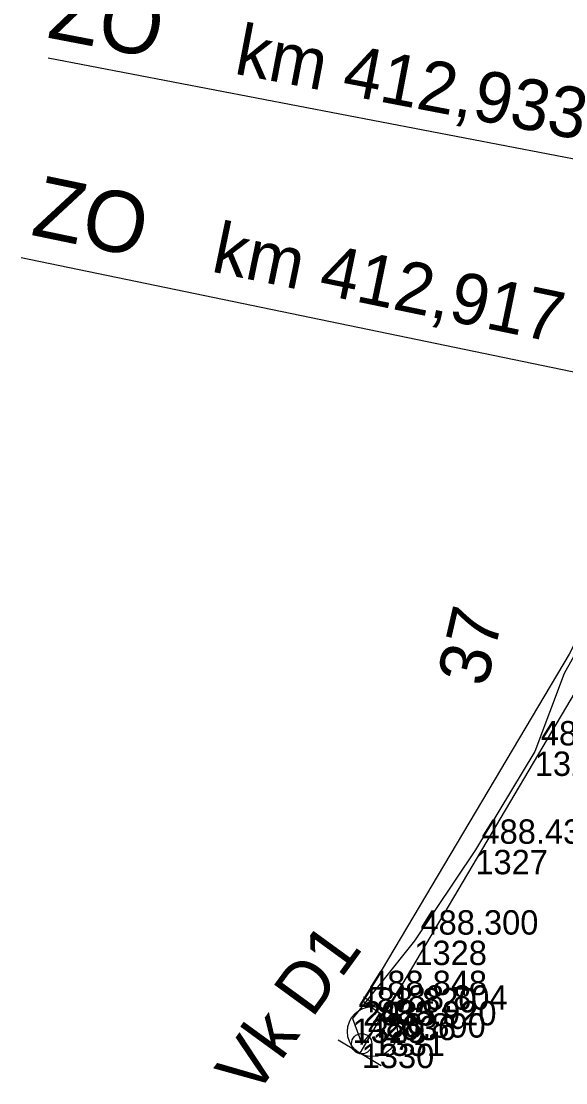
# Model space of a CAD drawing. Extents: x -874038 to -859694, y -1059487 to -1049069.
# Drawn here: x -866511 to -866484.2, y -1049763.7 to -1049711.4 of the extents above; entities that cross this region are included whole.
import ezdxf

# ---------------------------------------------------------------- set-up
doc = ezdxf.new("R2010")
doc.units = 0
for name, color, linetype in [('Vrstva 1', 7, 'Continuous'), ('Vrstva 11', 7, 'Continuous'), ('Vrstva 2', 7, 'Continuous'), ('Vrstva 28', 7, 'Continuous'), ('Vrstva 3', 7, 'Continuous'), ('Vrstva 50', 7, 'Continuous'), ('Vrstva 51', 7, 'Continuous'), ('Vrstva 60', 7, 'Continuous'), ('Vrstva 61', 7, 'Continuous')]:
    doc.layers.add(name, color=color, linetype=linetype)

msp = doc.modelspace()

# ---------------------------------------------------------------- linework, layer by layer
at = {"layer": 'Vrstva 1'}
for p, q in [((-866509.643, -1049713.244), (-866467.229, -1049721.398)), ((-866510.972, -1049723.069), (-866469.795, -1049731.619))]:
    msp.add_line(p, q, dxfattribs=at)
at = {"layer": 'Vrstva 28'}
msp.add_lwpolyline([(-866465.26, -1049697.62), (-866465.95, -1049700.21), (-866466.87, -1049703.66), (-866467.31, -1049705.95), (-866469.83, -1049710.22), (-866471.22, -1049714.54), (-866472.67, -1049716.93), (-866473.23, -1049719.15), (-866474.21, -1049722.02), (-866477.99, -1049732.14), (-866479.25, -1049734.02), (-866480.98, -1049737.64), (-866484.27, -1049743.55), (-866485.72, -1049747.39), (-866488.64, -1049752.23), (-866491.64, -1049756.7), (-866494.68, -1049760.53), (-866494.23, -1049761.77), (-866493.7, -1049761.17)], dxfattribs=at)
at = {"layer": 'Vrstva 3'}
for p, q in [((-866492.012, -1049760.737), (-866494.133, -1049759.482)), ((-866493.073, -1049760.11), (-866494.327, -1049762.23)), ((-866493.267, -1049762.858), (-866495.388, -1049761.603))]:
    msp.add_line(p, q, dxfattribs=at)
msp.add_circle((-866493.701, -1049761.175), 1.232, dxfattribs=at)
at = {"layer": 'Vrstva 50'}
msp.add_line((-866494.28, -1049761.77), (-866494.18, -1049761.77), dxfattribs=at)
msp.add_circle((-866494.23, -1049761.77), 0.5, dxfattribs=at)
at = {"layer": 'Vrstva 51'}
for points in [[(-866451.821, -1049648.7), (-866455.1, -1049662.664), (-866456.302, -1049664.833), (-866456.406, -1049668.218), (-866458.06, -1049674.21), (-866458.4, -1049675.49), (-866461.635, -1049686.425), (-866463.375, -1049689.631), (-866463.258, -1049691.952), (-866465.853, -1049700.088), (-866472.011, -1049715.391), (-866474.263, -1049719.346), (-866475.077, -1049725.031), (-866484.028, -1049742.591), (-866494.163, -1049759.676), (-866493.161, -1049760.395)], [(-866450.531, -1049648.929), (-866453.975, -1049664.644), (-866454.52, -1049664.534), (-866454.977, -1049666.138), (-866454.284, -1049666.233), (-866460.733, -1049688.939), (-866461.452, -1049688.693), (-866461.965, -1049690.159), (-866461.032, -1049690.322), (-866464.583, -1049700.369), (-866471.368, -1049718.48), (-866472.01, -1049718.169), (-866472.71, -1049719.657), (-866471.881, -1049719.919), (-866474.328, -1049725.382), (-866483.04, -1049743.294), (-866493.161, -1049760.395)]]:
    msp.add_lwpolyline(points, dxfattribs=at)
at = {"layer": 'Vrstva 60'}
for p, q in [((-866484.27, -1049743.55), (-866484.27, -1049743.55)), ((-866485.72, -1049747.39), (-866485.72, -1049747.39)), ((-866488.64, -1049752.23), (-866488.64, -1049752.23)), ((-866491.64, -1049756.7), (-866491.64, -1049756.7)), ((-866494.163, -1049759.676), (-866494.163, -1049759.676)), ((-866493.161, -1049760.395), (-866493.161, -1049760.395)), ((-866494.68, -1049760.53), (-866494.68, -1049760.53)), ((-866493.7, -1049761.17), (-866493.7, -1049761.17)), ((-866494.23, -1049761.77), (-866494.23, -1049761.77))]:
    msp.add_line(p, q, dxfattribs=at)

# ---------------------------------------------------------------- texts
at = {"layer": 'Vrstva 1'}
for s, height, rotation, p in [('ZO', 3, 349.1325, (-866509.762, -1049712.24)), ('km 412,933', 2.5, 349.1572, (-866500.559, -1049714.02)), ('ZO', 3, 348.2697, (-866510.558, -1049721.951)), ('km 412,917', 2.5, 348.2944, (-866501.689, -1049723.755))]:
    msp.add_text(s, height=height, rotation=rotation, dxfattribs=at).set_placement(p)
at = {"layer": 'Vrstva 11'}
msp.add_text('37', height=2.5, rotation=76.9896, dxfattribs=at).set_placement((-866488.1, -1049744.27))
at = {"layer": 'Vrstva 2'}
msp.add_text('Vk D1', height=2.5, rotation=53.9098, dxfattribs=at).set_placement((-866499.521, -1049764.462))
at = {"layer": 'Vrstva 60'}
for s, p in [('1326', (-866485.72, -1049748.59)), ('1327', (-866488.64, -1049753.43)), ('1328', (-866491.64, -1049757.9)), ('2035', (-866494.163, -1049760.876)), ('2036', (-866493.161, -1049761.595)), ('1329', (-866494.68, -1049761.73)), ('1331', (-866493.7, -1049762.37)), ('1330', (-866494.23, -1049762.97))]:
    msp.add_text(s, height=1.2, dxfattribs=at).set_placement(p)
at = {"layer": 'Vrstva 61'}
for s, p in [('488.410', (-866485.42, -1049747.09)), ('488.430', (-866488.34, -1049751.93)), ('488.300', (-866491.34, -1049756.4)), ('488.848', (-866493.863, -1049759.376)), ('488.820', (-866494.38, -1049760.23)), ('488.804', (-866492.861, -1049760.095)), ('488.920', (-866493.4, -1049760.87)), ('488.890', (-866493.93, -1049761.47))]:
    msp.add_text(s, height=1.2, dxfattribs=at).set_placement(p)

doc.saveas('drawing.dxf')
